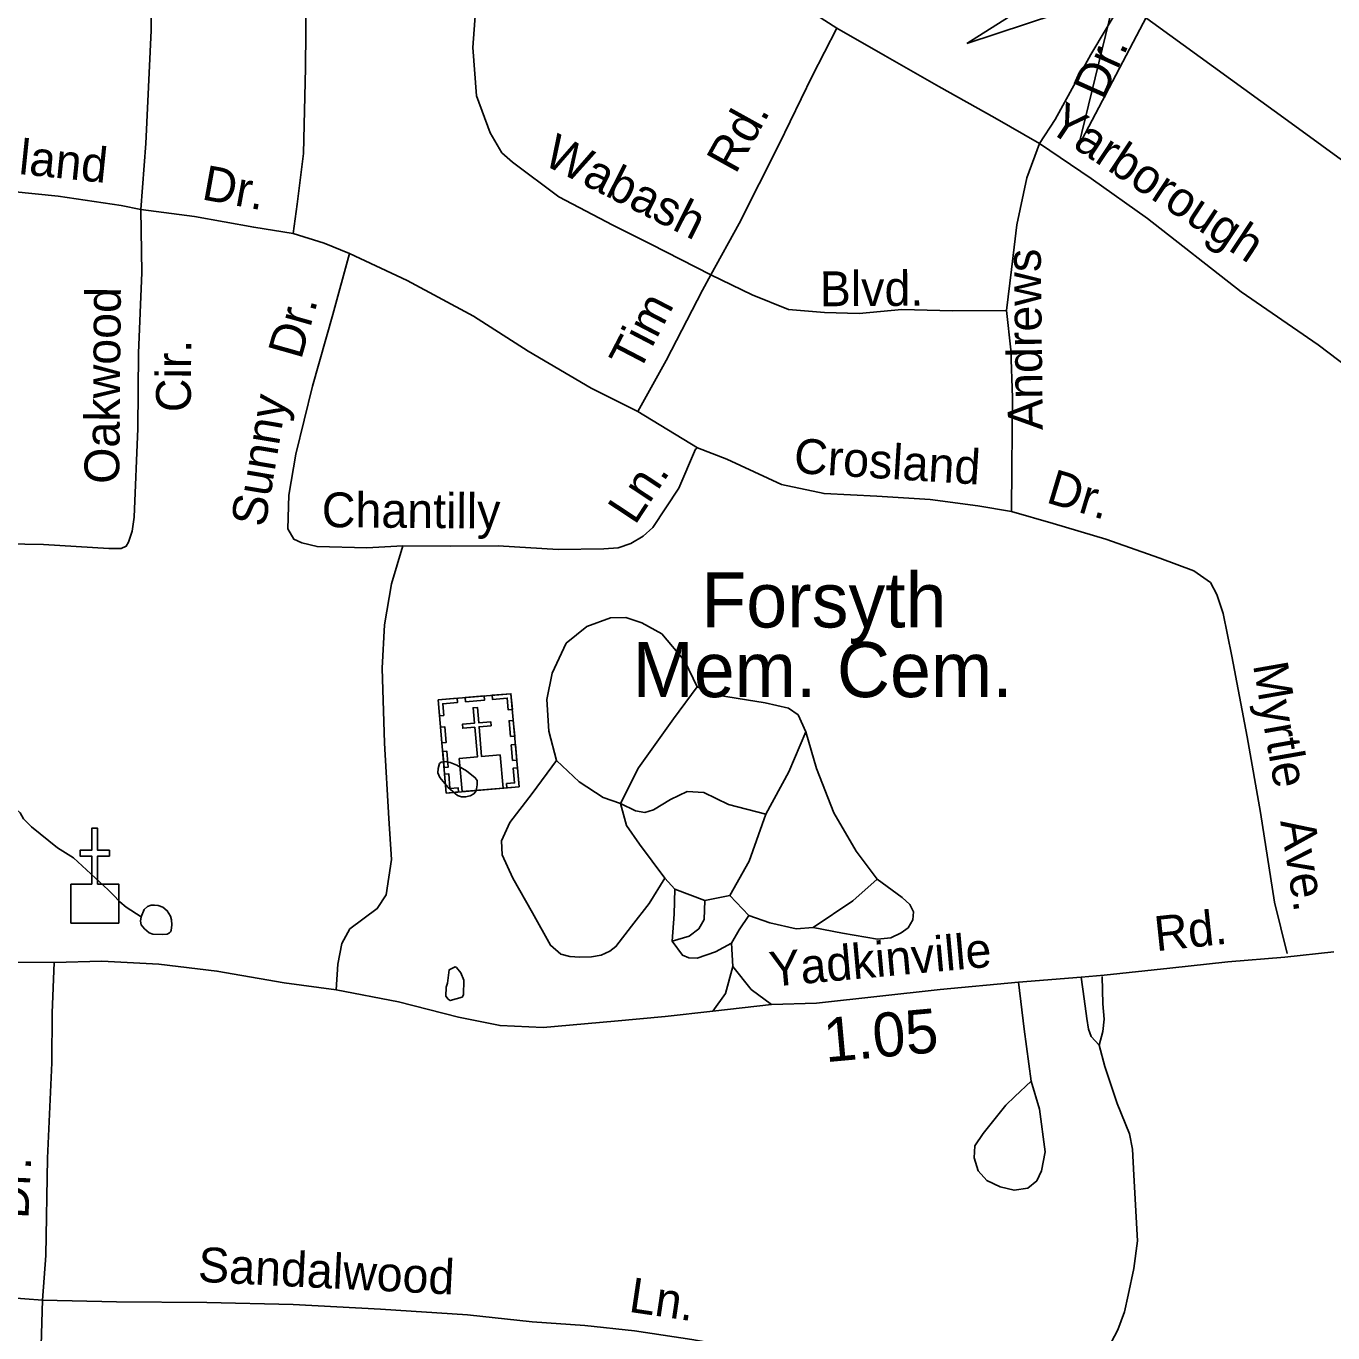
# Model space of a CAD drawing. Extents: x 1547597 to 1699558, y 810033 to 920809.
# Drawn here: x 1606475 to 1610038, y 876336 to 879899 of the extents above; entities that cross this region are included whole.
import ezdxf

# ---------------------------------------------------------------- set-up
doc = ezdxf.new("R2010")
doc.units = 0
for name, color, linetype in [('Exist Cultural Cemetery Label', 7, 'Continuous'), ('Exist Cultural Church CELL', 7, 'Continuous'), ('Exist Cultural Church with Cemetery CELL', 7, 'Continuous'), ('Exist Hydrographic Misc Water Feature', 7, 'Continuous'), ('Exist Road Non-System Type 51', 7, 'Continuous'), ('Exist Road Non-System Type 51 Label', 7, 'Continuous'), ('Exist Road Primary NC UnDivided 4 Lane Attributed', 7, 'Continuous'), ('Exist Road Secondary Mileage Hundredths English Label', 7, 'Continuous'), ('Exist Road Secondary Structure Culvert Attributed CELL', 7, 'Continuous'), ('Exist Road Secondary Type 51 Attributed', 7, 'Continuous'), ('Exist Road Secondary Type 51 Label', 7, 'Continuous')]:
    doc.layers.add(name, color=color, linetype=linetype)

msp = doc.modelspace()

# ---------------------------------------------------------------- linework, layer by layer
at = {"layer": 'Exist Cultural Church CELL'}
msp.add_lwpolyline([(1606596.5, 877559.2), (1606653.5, 877559.3), (1606653.5, 877635.4), (1606621.5, 877635.4), (1606621.5, 877651.4), (1606653.5, 877651.4), (1606653.5, 877711.6), (1606669.5, 877711.6), (1606669.5, 877651.4), (1606701.5, 877651.4), (1606701.5, 877635.4), (1606669.5, 877635.4), (1606669.5, 877559.3), (1606727.1, 877559.2), (1606727.1, 877452.7), (1606596.5, 877452.7)], close=True, dxfattribs=at)
at = {"layer": 'Exist Cultural Church with Cemetery CELL'}
for points in [[(1607598.2, 878061.2), (1607796.6, 878078.4), (1607818.6, 877824.7), (1607620.3, 877807.5)], [(1607672, 878067.6), (1607723.6, 878072.1), (1607724.6, 878060.7), (1607673, 878056.2)], [(1607800.4, 878035.2), (1607789.1, 878034.2), (1607786.3, 878066.3), (1607745.9, 878062.8), (1607744.9, 878073.9), (1607796.6, 878078.4)], [(1607602, 878018), (1607613.3, 878019), (1607610.5, 878051.1), (1607650.9, 878054.6), (1607649.9, 878065.7), (1607598.2, 878061.2)], [(1607663.2, 877811.3), (1607774.9, 877821), (1607767.1, 877911.2), (1607716.6, 877906.8), (1607709.5, 877988), (1607742.3, 877990.8), (1607741.4, 878001.8), (1607708.5, 877998.9), (1607704.9, 878041), (1607693.3, 878040), (1607696.9, 877997.9), (1607664, 877995.1), (1607664.9, 877984.1), (1607697.9, 877987), (1607705, 877905.8), (1607655.4, 877901.5)], [(1607795.4, 877961.4), (1607791.6, 878004.6), (1607802.9, 878005.6), (1607806.7, 877962.4)], [(1607608.4, 877944.1), (1607604.6, 877987.3), (1607616, 877988.3), (1607619.7, 877945.1)], [(1607801, 877895.8), (1607797.3, 877938.9), (1607808.6, 877939.9), (1607812.4, 877896.7)], [(1607614.2, 877877.2), (1607610.4, 877920.3), (1607621.8, 877921.3), (1607625.5, 877878.1)], [(1607653.2, 877810.4), (1607652.2, 877821.8), (1607630.3, 877819.9), (1607626.8, 877860.2), (1607615.7, 877859.2), (1607620.2, 877807.5)], [(1607785.6, 877821.9), (1607784.6, 877833.3), (1607806.5, 877835.2), (1607803, 877875.5), (1607814.1, 877876.4), (1607818.6, 877824.7)]]:
    msp.add_lwpolyline(points, close=True, dxfattribs=at)
at = {"layer": 'Exist Hydrographic Misc Water Feature'}
for points in [[(1607631, 877891), (1607648.9, 877883.7), (1607674.9, 877868.4), (1607699.4, 877849), (1607704, 877841.6), (1607704.2, 877829.5), (1607701.6, 877813.5), (1607695.2, 877804.9), (1607685.4, 877799.7), (1607672.7, 877797.1), (1607662, 877797.3), (1607650.7, 877801.1), (1607625.5, 877822.5), (1607602.4, 877850.2), (1607597.5, 877862.7), (1607598.3, 877874.7), (1607601.5, 877888), (1607606.2, 877892), (1607614.9, 877893.6), (1607620.9, 877892.9), (1607631, 877891)], [(1606409.4, 877846.2), (1606424.9, 877809.9), (1606428.5, 877789.9), (1606442.1, 877767.7), (1606457.9, 877753.4), (1606467.6, 877737.2), (1606489.3, 877714.9), (1606560.3, 877657.7), (1606603.9, 877630.9), (1606698.4, 877543.4), (1606711.5, 877529.6), (1606730.5, 877510.4), (1606747.6, 877496.6), (1606788.3, 877470.1)], [(1606788.3, 877470.1), (1606796.7, 877489.9), (1606805.8, 877497.7), (1606815.3, 877501.3), (1606824.2, 877501.8), (1606835, 877500.6), (1606847.7, 877496.3), (1606859.5, 877486.5), (1606868.7, 877471.7), (1606871.4, 877461.6), (1606871.7, 877448.1), (1606870.5, 877432.7), (1606868, 877429.3)], [(1606868, 877429.3), (1606865.7, 877426.3), (1606859.3, 877423.1), (1606845.7, 877421.7), (1606819.7, 877422.8), (1606810.4, 877426.5), (1606797.2, 877437.4), (1606788.1, 877447.8), (1606786.4, 877458.2), (1606788.3, 877470.1)], [(1607623.4, 877288.6), (1607619.7, 877277.9), (1607619.3, 877253.9), (1607625.3, 877245.8), (1607631.1, 877241.7), (1607663.3, 877251.2), (1607667.4, 877257.1), (1607668, 877297.1), (1607660.3, 877317.2), (1607648.5, 877331.4), (1607644.6, 877333.5), (1607628.5, 877325.7), (1607623.4, 877288.6)]]:
    msp.add_lwpolyline(points, dxfattribs=at)
at = {"layer": 'Exist Road Non-System Type 51'}
for p, q in [((1608515.6, 880002.3), (1608684.7, 879893)), ((1608305.4, 878748.6), (1608142.3, 878848)), ((1608243.5, 877545.6), (1608215.9, 877575.7)), ((1608325.4, 877514.9), (1608243.5, 877545.6)), ((1608393.5, 877528.3), (1608325.4, 877514.9)), ((1608445, 877474), (1608393.5, 877528.3)), ((1608401.8, 877334.4), (1608398.2, 877398.3))]:
    msp.add_line(p, q, dxfattribs=at)
for points in [[(1606816.6, 879982.4), (1606815.8, 879886.5), (1606801.2, 879578.7), (1606787.7, 879398.8)], [(1607203, 879333.5), (1607213.7, 879413.4), (1607230.7, 879551.1), (1607236.6, 879785.1), (1607238.2, 879981)], [(1607701.9, 879963.2), (1607692.2, 879840.1), (1607702.4, 879708.5), (1607740.1, 879607.9), (1607771.5, 879553.4), (1607800.3, 879527.7), (1607927, 879432.8), (1608074.3, 879355.6), (1608177.9, 879303.9), (1608341.3, 879220)], [(1609237.6, 879578.6), (1609280.1, 879644.2), (1609377.6, 879821.3), (1609458.6, 879956.5)], [(1608341.3, 879220), (1608418.9, 879360.5), (1608527.8, 879576.4), (1608617.5, 879761.7), (1608684.7, 879893)], [(1608684.7, 879893), (1608816.5, 879817.2), (1608963.1, 879733.7), (1609116.2, 879648.3), (1609237.6, 879578.6)], [(1609147.9, 879123.5), (1609161, 879235.3), (1609175.9, 879357.1), (1609202.9, 879484.8), (1609237.6, 879578.6)], [(1610300, 878802.1), (1610193.2, 878881.8), (1609997.3, 879029.8), (1609787.8, 879174.5), (1609531.8, 879374.3), (1609378.7, 879483.5), (1609237.6, 879578.6)], [(1606787.7, 879398.8), (1606733.9, 879409.3), (1606562.1, 879434.8), (1606310.5, 879460.7), (1606110.4, 879488.1)], [(1606099.9, 878497.3), (1606266.6, 878489.7), (1606522.4, 878485.5), (1606700.3, 878474), (1606733.9, 878474), (1606747.7, 878480.3), (1606753.7, 878491.2), (1606763.5, 878521.6), (1606768.9, 878559.3), (1606778.8, 878801.2), (1606780.6, 879007.1), (1606790.4, 879226.9), (1606787.7, 879398.8)], [(1607203, 879333.5), (1607095.1, 879350.4), (1606933.6, 879379.6), (1606787.7, 879398.8)], [(1607356.4, 879278.2), (1607286.8, 879306.8), (1607203, 879333.5)], [(1607501.7, 878481.4), (1607403.8, 878476.2), (1607267.9, 878479.3), (1607226.1, 878489.6), (1607204.1, 878499.8), (1607188.3, 878528), (1607191.2, 878619.8), (1607210, 878731.7), (1607255.6, 878917.2), (1607311, 879112.6), (1607356.4, 879278.2)], [(1608142.3, 878848), (1608014.9, 878911), (1607843.9, 879012.3), (1607694.7, 879107.4), (1607513.8, 879205), (1607356.4, 879278.2)], [(1608341.3, 879220), (1608318.9, 879178.4), (1608219.4, 878987.3), (1608142.3, 878848)], [(1608341.3, 879220), (1608454.5, 879165.5), (1608552.9, 879125.7), (1608651.4, 879117.3), (1608745.7, 879115.2), (1608862.2, 879125.9), (1609000, 879122.7), (1609147.9, 879123.5)], [(1609161.6, 878575.5), (1609162.4, 878695.6), (1609164.1, 878885.5), (1609159.1, 879015.5), (1609147.9, 879123.5)], [(1607501.7, 878481.4), (1607631.8, 878480.3), (1607761.7, 878481.1), (1607925.4, 878471.8), (1608049.5, 878472.9), (1608088.6, 878476.3), (1608123.4, 878488.2), (1608157, 878508.1), (1608183.7, 878531.8), (1608254.5, 878639), (1608299.5, 878744.7), (1608305.4, 878748.6)], [(1608305.4, 878748.6), (1608385.2, 878718), (1608534.5, 878648.7), (1608650.3, 878623.8), (1608794, 878616.6), (1608939.9, 878607.5), (1609069.6, 878590.4), (1609161.6, 878575.5)], [(1609912.7, 877369.6), (1609878.4, 877510.2), (1609840.3, 877754.3), (1609804.1, 877960.5), (1609761.9, 878180.7), (1609738.9, 878296.9), (1609721.3, 878349), (1609703.5, 878381.2), (1609658.6, 878413.4), (1609566.2, 878448.3), (1609418.8, 878499.5), (1609275.2, 878542.6), (1609161.6, 878575.5)], [(1607319.8, 877271.2), (1607324.5, 877341.3), (1607335, 877397.1), (1607357.2, 877436.9), (1607431.8, 877492.2), (1607456, 877530.1), (1607470.7, 877625.9), (1607463.8, 877737.9), (1607451.4, 877943.9), (1607445.1, 878147.9), (1607452.1, 878265.9), (1607471, 878377.7), (1607501.7, 878481.4)], [(1608304.2, 878096.9), (1608270.8, 878167.2), (1608207.5, 878241.5), (1608153.6, 878272), (1608109.7, 878286.3), (1608067.9, 878284.8), (1608003.7, 878261.3), (1607947.4, 878215.8), (1607908.7, 878134.1), (1607894, 878062.4), (1607899.5, 877976.2), (1607920.7, 877896.1)], [(1608095.6, 877778.7), (1608144.4, 877876.2), (1608239.4, 878009.5), (1608304.2, 878096.9)], [(1608304.2, 878096.9), (1608359.9, 878074.3), (1608489.6, 878053.3), (1608553.5, 878038.8), (1608579.4, 878020.6), (1608600.9, 877974.4)], [(1608600.9, 877974.4), (1608554, 877864.9), (1608491.2, 877749.5)], [(1608600.9, 877974.4), (1608630, 877874.3), (1608677, 877753.9), (1608738.1, 877649.4), (1608795.4, 877573)], [(1608215.9, 877575.7), (1608173.3, 877506.2), (1608124.8, 877444.5), (1608082.5, 877388.9), (1608065.8, 877376.5), (1608042.4, 877365.3), (1608015.9, 877361.1), (1607984.2, 877359.7), (1607957.3, 877361.7), (1607932.4, 877368.2), (1607904.6, 877392.4), (1607855.4, 877480.8), (1607802.1, 877575.1), (1607772.8, 877639.4), (1607771, 877677.4), (1607793.4, 877727.2), (1607854, 877806.6), (1607920.7, 877896.1)], [(1608095.6, 877778.7), (1608047.9, 877795.1), (1607982.1, 877837.6), (1607920.7, 877896.1)], [(1608095.6, 877778.7), (1608136.2, 877759.1), (1608161.7, 877754.2), (1608185.5, 877761.9), (1608231.7, 877789.6), (1608276.8, 877811.4), (1608322.5, 877808.9), (1608389.5, 877776.3), (1608491.2, 877749.5)], [(1608215.9, 877575.7), (1608146.8, 877668.4), (1608111.2, 877718.6), (1608095.6, 877778.7)], [(1608491.2, 877749.5), (1608446.2, 877621.9), (1608393.5, 877528.3)], [(1608620.4, 877440.5), (1608729, 877513.5), (1608795.4, 877573)], [(1608795.4, 877573), (1608863, 877522.4), (1608883.7, 877503.5), (1608894.5, 877483.1), (1608892.6, 877462.1), (1608880, 877440.2), (1608860.3, 877426.6), (1608832.2, 877412.5), (1608796.1, 877409.1), (1608700.4, 877425.8), (1608620.4, 877440.5)], [(1608236.5, 877403.6), (1608241.2, 877477.6), (1608243.5, 877545.6)], [(1608236.5, 877403.6), (1608282.6, 877417.3), (1608308.6, 877437.4), (1608322.9, 877462.9), (1608325.4, 877514.9)], [(1608398.2, 877398.3), (1608418.6, 877434.1), (1608445, 877474)], [(1608620.4, 877440.5), (1608574.5, 877436.8), (1608502.6, 877453.5), (1608445, 877474)], [(1608398.2, 877398.3), (1608354.1, 877374.8), (1608304, 877357.2), (1608281.8, 877357.7), (1608264.1, 877365.4), (1608236.5, 877403.6)], [(1606519.6, 876424.3), (1606528.5, 876546.2), (1606532.7, 876812.1), (1606545, 877071.8), (1606545.9, 877207.8), (1606550.9, 877345.4)], [(1608346.7, 877212.7), (1608381.2, 877260.6), (1608401.8, 877334.4)], [(1608401.8, 877334.4), (1608451.3, 877272), (1608506.7, 877231.2)], [(1609180.7, 877291.6), (1609195.9, 877163.8), (1609214.7, 877021.7)], [(1609351.3, 877305.1), (1609359.2, 877246.1), (1609367.1, 877193.1), (1609371, 877163.6), (1609378.8, 877143.9), (1609400.4, 877120.3)], [(1609408.3, 877307.1), (1609410.3, 877232.4), (1609414.2, 877191.1), (1609410.3, 877157.7), (1609400.4, 877120.3)], [(1609400.4, 877120.3), (1609416.2, 877061.4), (1609449.6, 876961.1), (1609482.9, 876878.6), (1609490.8, 876836.3), (1609494.7, 876765.5), (1609504.6, 876586.7), (1609494.7, 876511), (1609479, 876438.3), (1609469.2, 876393), (1609451.5, 876343.9), (1609406.3, 876259.4), (1609386.7, 876210.2), (1609367.1, 876165), (1609353.3, 876077.6)], [(1609214.7, 877021.7), (1609238.1, 876945.6), (1609253.2, 876829.4), (1609242.7, 876777.6), (1609230, 876749.7), (1609206.3, 876729.9), (1609168.2, 876724.3), (1609130, 876733.7), (1609094.5, 876750.8), (1609070.8, 876777.1), (1609059.2, 876813.2), (1609061.4, 876845.1), (1609083.7, 876878.9), (1609146.3, 876956.3), (1609170.6, 876980.4), (1609214.7, 877021.7)], [(1606519.6, 876424.3), (1606373.7, 876435.5), (1606225.9, 876446.7), (1606066, 876457.7)], [(1606511.7, 875944.6), (1606508.3, 876014.5), (1606514.1, 876240.3), (1606519.6, 876424.3)], [(1606519.6, 876424.3), (1606721.4, 876420.6), (1606967.1, 876418.6), (1607203, 876412.6), (1607440.9, 876400.6), (1607678.5, 876384.7), (1607854.2, 876365.2), (1607998.1, 876356), (1608133.8, 876340.9), (1608289.5, 876317.7), (1608419.3, 876294.7), (1608662.7, 876242.7), (1608908, 876188.7), (1609011.8, 876165.8), (1609143.5, 876140.7), (1609353.3, 876077.6)]]:
    msp.add_lwpolyline(points, dxfattribs=at)
at = {"layer": 'Exist Road Primary NC UnDivided 4 Lane Attributed'}
msp.add_lwpolyline([(1609464.3, 879967.8), (1609923.5, 879634), (1610164.8, 879458.3), (1610326, 879342.8), (1610503.1, 879211), (1610662.2, 879098.3), (1610773.5, 879006.9), (1610994.9, 878820.5), (1611102.6, 878729.8), (1611466.9, 878413.8), (1611591.6, 878306.8), (1611905.5, 878029.7)], dxfattribs=at)
at = {"layer": 'Exist Road Secondary Structure Culvert Attributed CELL'}
msp.add_lwpolyline([(1609039.8, 879851.5), (1609715.6, 880279.6), (1609344.4, 879571), (1609444.6, 879985.4)], close=True, dxfattribs=at)
at = {"layer": 'Exist Road Secondary Type 51 Attributed'}
msp.add_lwpolyline([(1610040.4, 877374.2), (1609906.5, 877360), (1609751, 877347.2), (1609593, 877330.4), (1609414, 877311.1), (1609351.3, 877305.1), (1609180.7, 877291.6), (1608967, 877271.7), (1608629.5, 877234.6), (1608506.7, 877231.2), (1608346.7, 877212.7), (1608216.9, 877197.9), (1608078.7, 877185.1), (1607884.7, 877168.6), (1607766.9, 877173.6), (1607653.1, 877196.5), (1607489.7, 877237.9), (1607319.8, 877271.2), (1607178.2, 877290.4), (1606994.7, 877322), (1606836.8, 877341.2), (1606681.1, 877348.6), (1606550.9, 877345.4), (1606421.3, 877346.6)], dxfattribs=at)

# ---------------------------------------------------------------- texts
at = {"layer": 'Exist Cultural Cemetery Label'}
for s, p in [('Forsyth', (1608315.6, 878258.9)), ('Mem. Cem.', (1608128, 878068.9))]:
    msp.add_text(s, height=150, dxfattribs=at).set_placement(p)
at = {"layer": 'Exist Road Non-System Type 51 Label'}
for s, rotation, p in [('Dr.', 65.8514, (1609412.8, 879694)), ('Rd.', 61.0037, (1608408.8, 879492.6)), ('Yarborough', 326.4905, (1609255, 879616.6)), ('Crosland', 354.1181, (1606185.7, 879523.1)), ('Wabash', 333.2457, (1607879.9, 879523.4)), ('Dr.', 349.7177, (1606950.6, 879426.6)), ('Andrews', 90.6883, (1609246.8, 878797.7)), ('Blvd.', 0.3285, (1608638.8, 879134.6)), ('Oakwood', 89.5042, (1606728.3, 878650.2)), ('Dr.', 74.1712, (1607224.3, 878987.1)), ('Tim', 62.4864, (1608144.8, 878950.6)), ('Cir.', 89.5042, (1606923.4, 878845.5)), ('Sunny', 80.4211, (1607126.1, 878530.1)), ('Crosland', 356.4049, (1608566.2, 878680.3)), ('Ln.', 56.5578, (1608134.6, 878535.8)), ('Dr.', 343.2799, (1609252.7, 878600.7)), ('Chantilly', 359.5404, (1607280.4, 878532.4)), ('Myrtle', 279.9635, (1609819.5, 878157.1)), ('Ave.', 278.8625, (1609893.8, 877730.8)), ('Dr.', 87.2935, (1606480.6, 876645.2)), ('Sandalwood', 357.1033, (1606941.8, 876475.1)), ('Ln.', 351.5306, (1608115.3, 876393.4))]:
    msp.add_text(s, height=95, rotation=rotation, dxfattribs=at).set_placement(p)
at = {"layer": 'Exist Road Secondary Mileage Hundredths English Label'}
msp.add_text('1.05', height=120, rotation=5.2035, dxfattribs=at).set_placement((1608654.7, 877073.4))
at = {"layer": 'Exist Road Secondary Type 51 Label'}
for s, rotation, p in [('Rd.', 6.0698, (1609555.9, 877376)), ('Yadkinville', 5.2035, (1608505.2, 877279.1))]:
    msp.add_text(s, height=95, rotation=rotation, dxfattribs=at).set_placement(p)

doc.saveas('drawing.dxf')
